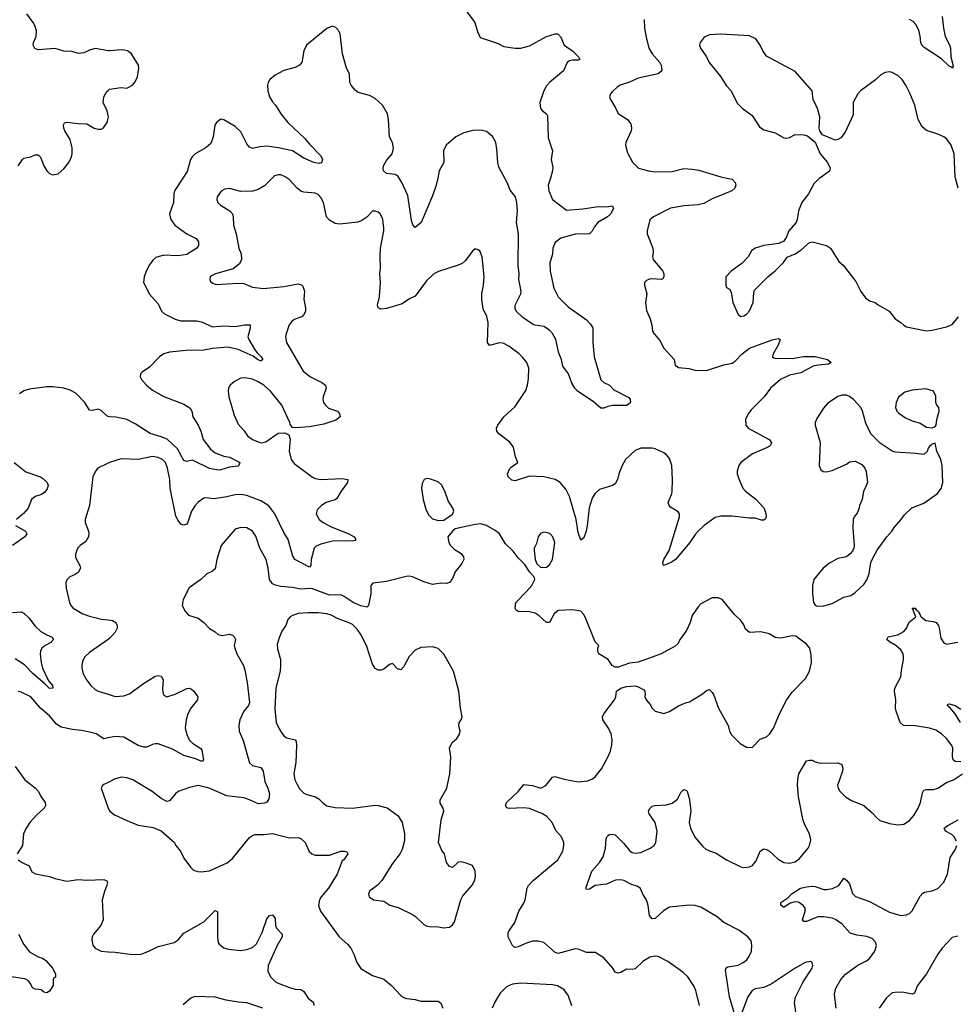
# Model space of a CAD drawing. Header units: inches. Extents: x 2057696 to 2160536, y 827480 to 1016834.
# Tile 340 of 422: x 2099381 to 2105938, y 974218 to 981109. Entities that reach past the tile are written whole.
import ezdxf

# ---------------------------------------------------------------- set-up
doc = ezdxf.new("R2010")
doc.units = ezdxf.units.IN
doc.header["$MEASUREMENT"] = 0
for name, color, linetype in [('C0997', 7, 'Continuous'), ('C0998', 7, 'Continuous'), ('C1907', 7, 'Continuous'), ('C1908', 7, 'Continuous')]:
    doc.layers.add(name, color=color, linetype=linetype)

msp = doc.modelspace()

# ---------------------------------------------------------------- linework, layer by layer
at = {"layer": 'C0997', "color": 5}
for points, elevation in [([(2100000, 978332.7), (2099990, 978336.8), (2099950, 978374), (2099930, 978382.4), (2099890, 978373.3), (2099870, 978375.4), (2099837.3, 978430), (2099774.5, 978494.5), (2099734.9, 978514.9), (2099689.8, 978529.8), (2099610, 978540.4), (2099570, 978540.4), (2099450, 978523.1), (2099410, 978511), (2099378.4, 978490)], 420), ([(2099342, 978010), (2099423.9, 977943.9), (2099526.8, 977910), (2099541.2, 977901.2), (2099573.4, 977870), (2099579.1, 977850), (2099573.8, 977826.2), (2099557.3, 977802.7), (2099533.2, 977786.8), (2099489.2, 977770.8), (2099464.4, 977750), (2099439.5, 977690), (2099408.2, 977651.8), (2099359.1, 977610)], 420), ([(2100000, 978004.8), (2099926.8, 977970), (2099910.4, 977949.6), (2099893.4, 977910), (2099870.4, 977710), (2099839.5, 977610), (2099838.7, 977590), (2099862.6, 977530), (2099865.7, 977510), (2099862.6, 977490), (2099842.6, 977457.4), (2099804.4, 977430), (2099788.2, 977411.8), (2099772, 977370), (2099770.4, 977350), (2099775.1, 977335.1), (2099800.7, 977290), (2099806.8, 977270), (2099790, 977239), (2099770, 977225.2), (2099730.7, 977209.3), (2099710.7, 977189.3), (2099704, 977170), (2099704.9, 977130), (2099730.3, 977030.3), (2099738, 977010), (2099754, 976990), (2099822, 976950), (2099870, 976933.8), (2099954.5, 976914.5), (2100000, 976907.9)], 440), ([(2099350.8, 977570), (2099420.7, 977530), (2099430.6, 977510), (2099417.3, 977490), (2099330.9, 977429.1)], 420), ([(2099330, 976960.2), (2099390, 976965.5), (2099410, 976955.6), (2099443.5, 976923.5), (2099490, 976863.7), (2099528, 976828), (2099570, 976803), (2099607.8, 976787.8), (2099616.5, 976770), (2099598, 976750), (2099558.7, 976730), (2099535.6, 976710), (2099526.2, 976690), (2099524.7, 976670), (2099530.2, 976610), (2099540.6, 976570), (2099583, 976483), (2099611.3, 976450), (2099612.9, 976430), (2099590, 976427.9), (2099559.2, 976459.2), (2099474.6, 976530), (2099414.8, 976594.8), (2099350, 976635.8)], 420), ([(2100000, 976770.7), (2099870, 976681.3), (2099836.4, 976650), (2099821.1, 976618.9), (2099814.9, 976590), (2099814.9, 976570), (2099825.3, 976530), (2099848.5, 976488.5), (2099879.5, 976450), (2099910, 976421.7), (2099930.8, 976410), (2100000, 976388.4)], 440), ([(2100000, 976082.1), (2099970, 976076.4), (2099915.1, 976110), (2099870, 976123.1), (2099814.5, 976134.5), (2099750, 976140.6), (2099670, 976158.5), (2099638.1, 976178.1), (2099590, 976236.4), (2099526.3, 976290), (2099458.4, 976370), (2099390, 976402.4), (2099370, 976407.3)], 440), ([(2099350, 975882.8), (2099417.3, 975790), (2099490, 975732.7), (2099510.2, 975710.2), (2099530.4, 975670), (2099558.4, 975630), (2099561.6, 975610), (2099552.7, 975590), (2099498.2, 975541.8), (2099452, 975490), (2099424.9, 975450), (2099406.7, 975410), (2099399.5, 975330), (2099363, 975270)], 440), ([(2100000, 975771.3), (2099970, 975756), (2099961, 975750), (2099951, 975730), (2099999.3, 975590), (2100000, 975588.8)], 460), ([(2099370, 975228.2), (2099397.3, 975210), (2099447.2, 975187.2), (2099465.7, 975145.7), (2099491.8, 975131.8), (2099590, 975112.2), (2099630, 975098.4), (2099710, 975080.4), (2099790, 975092.2), (2099850, 975087.2), (2099970, 975090.7), (2099990, 975082), (2099994.8, 975070), (2099990.8, 975050.8), (2099973.3, 975006.7), (2099958, 974950), (2099964.9, 974810), (2099948, 974770), (2099896.4, 974710), (2099887.2, 974690), (2099885.3, 974670), (2099891.8, 974631.8), (2099908.2, 974610), (2099951.3, 974590), (2100000, 974586.1)], 440), ([(2099373.4, 974710), (2099410, 974636), (2099450, 974586), (2099510, 974551), (2099541.4, 974541.4), (2099564.5, 974524.5), (2099610.6, 974470), (2099621, 974450), (2099631, 974430), (2099631.1, 974408.9), (2099618, 974402), (2099614, 974390), (2099614, 974350), (2099590, 974309), (2099570, 974299), (2099550, 974304), (2099530, 974319), (2099490, 974324), (2099470, 974334), (2099459.4, 974359.4), (2099442, 974382), (2099415.6, 974395.6), (2099322, 974410)], 420)]:
    msp.add_lwpolyline(points, dxfattribs=dict(at, elevation=elevation))
at = {"layer": 'C0998', "color": 5, "elevation": 420}
for points in [[(2100000, 980891.6), (2099910, 980908.2), (2099870, 980895.8), (2099830, 980875.8), (2099792.9, 980872.9), (2099745.4, 980885.4), (2099690, 980889.6), (2099630, 980906.3), (2099510, 980898.3), (2099487.6, 980907.6), (2099475.1, 980930), (2099478, 980950), (2099495.1, 980990), (2099497.3, 981030), (2099487.7, 981067.7), (2099475.8, 981090), (2099431.5, 981150)], [(2100000, 980439.3), (2099992.6, 980470), (2099964.7, 980530), (2099969.6, 980569.6), (2099980.5, 980590), (2099990, 980605.5), (2100000, 980613.5)], [(2099370, 980085.7), (2099399.7, 980130), (2099410, 980139), (2099459, 980150), (2099490, 980163.8), (2099510, 980162), (2099525.8, 980145.9), (2099550, 980084.9), (2099570, 980050.6), (2099590, 980033), (2099610, 980023.8), (2099650, 980030.4), (2099690, 980066), (2099725.1, 980110), (2099743.5, 980150), (2099747.4, 980170), (2099748.5, 980211.5), (2099734.6, 980270), (2099696.8, 980330), (2099689, 980350), (2099687, 980373), (2099693.6, 980386.4), (2099710, 980392.4), (2099790, 980382.7), (2099850, 980381.1), (2099902, 980350), (2099930, 980341.7), (2099950, 980342), (2099968.4, 980351.6), (2099992.6, 980390), (2100000, 980420.7)]]:
    msp.add_lwpolyline(points, dxfattribs=at)
at = {"layer": 'C1907', "color": 5}
for points, elevation in [([(2100523.5, 980000), (2100464.4, 979910), (2100459.1, 979890), (2100456.9, 979830), (2100430.3, 979750), (2100438.3, 979710), (2100466, 979670), (2100550, 979610.2), (2100616.4, 979576.4), (2100633.3, 979553.3), (2100632.2, 979527.8), (2100620.4, 979510), (2100550, 979466.6), (2100490, 979456.2), (2100390, 979460.3), (2100334.8, 979445.2), (2100313.8, 979426.2), (2100290, 979394), (2100266.5, 979350), (2100251.7, 979310), (2100248.5, 979270), (2100288.7, 979188.7), (2100350, 979121), (2100373, 979070), (2100393.4, 979050), (2100470, 979013.6), (2100510, 979001.8), (2100622, 979002), (2100654.2, 978994.2), (2100730, 978958.2), (2100810, 978965.3), (2100890, 978961.4), (2100953.9, 978973.9), (2100993.4, 978973.4), (2100994.3, 978950), (2100978.5, 978890), (2100983.9, 978870), (2101023.5, 978803.5), (2101040.2, 978780.2), (2101071.4, 978750), (2101083.8, 978730), (2101070, 978719.7), (2101045.1, 978730), (2101014.8, 978754.8), (2100910, 978800.8), (2100836.9, 978816.9), (2100730, 978806.6), (2100670, 978795.2), (2100547, 978793), (2100430, 978781.5), (2100390, 978769.7), (2100359.3, 978750), (2100290, 978677.6), (2100237.5, 978642.5), (2100226, 978630), (2100224, 978610), (2100233.4, 978590), (2100268.2, 978550), (2100310, 978514.9), (2100390, 978472.6), (2100530, 978418.9), (2100573.4, 978390), (2100587, 978370), (2100592.7, 978330), (2100630, 978270.7), (2100648.9, 978230), (2100665.5, 978170), (2100719.8, 978099.8), (2100750, 978078), (2100810, 978053.8), (2100850, 978046.4), (2100914.9, 978014.9), (2100921, 978010), (2100916, 977990), (2100910, 977985.2), (2100850, 977977.6), (2100790, 977957.4), (2100770, 977955.8), (2100710, 977968), (2100590, 978025.7), (2100550, 978016.3), (2100530, 978024.7), (2100486.3, 978106.3), (2100412.2, 978172.2), (2100370, 978190.6), (2100293.8, 978213.8), (2100190, 978280.2), (2100130, 978311.3), (2100053.2, 978326.8), (2100009, 978329), (2100000, 978332.7)], 420), ([(2101149.3, 980000), (2101093.6, 979946.4), (2101050, 979921.1), (2101012.4, 979907.6), (2100930, 979905.7), (2100850, 979928), (2100817.2, 979922.8), (2100790.3, 979909.7), (2100763.1, 979870), (2100762, 979850), (2100768.7, 979830), (2100786.4, 979810), (2100852.2, 979772.2), (2100870.4, 979750), (2100875.3, 979730), (2100876.5, 979670), (2100896.5, 979610), (2100914.2, 979510), (2100930.2, 979470), (2100934, 979430), (2100919.2, 979400.8), (2100875.2, 979364.8), (2100751.3, 979330), (2100723.4, 979316.6), (2100714.8, 979310), (2100710.8, 979290), (2100716.8, 979276.8), (2100730, 979264.9), (2100755.5, 979255.5), (2100910, 979264.9), (2100950, 979263.1), (2101010, 979235.8), (2101088.2, 979228.2), (2101230, 979242), (2101330, 979260.2), (2101353, 979253), (2101363.2, 979243.2), (2101373.6, 979210), (2101370, 979154), (2101382.7, 979090), (2101381.5, 979070), (2101372.9, 979047.1), (2101357.1, 979030), (2101303, 979010), (2101284.6, 978995.4), (2101267.3, 978972.7), (2101245.2, 978910), (2101242.7, 978890), (2101248.9, 978850), (2101365.3, 978650), (2101416.4, 978610), (2101496.3, 978570), (2101521.6, 978550), (2101526.7, 978530), (2101504.4, 978470), (2101502.4, 978450), (2101508.2, 978430), (2101521.6, 978410), (2101543, 978390), (2101604.9, 978370), (2101620.4, 978350), (2101623.8, 978330), (2101593.1, 978306.9), (2101510, 978278.5), (2101410, 978258.5), (2101312.9, 978252.9), (2101290, 978255.3), (2101275.1, 978275.1), (2101272, 978290), (2101216.4, 978410), (2101136.8, 978510), (2101090, 978550.7), (2101050, 978575.5), (2101010, 978592.9), (2100956.5, 978603.5), (2100930, 978600.5), (2100883.9, 978576.1), (2100854, 978550), (2100843, 978530), (2100840.4, 978510), (2100844.6, 978470), (2100881.4, 978341.4), (2100910, 978277.3), (2100951.2, 978231.2), (2100975.9, 978195.9), (2101010.4, 978170), (2101050, 978153.4), (2101071.7, 978148.3), (2101104.7, 978155.3), (2101190, 978214.4), (2101236.8, 978216.8), (2101264, 978204), (2101273.8, 978173.8), (2101268.2, 978090), (2101281.8, 978030), (2101302.7, 978002.7), (2101430, 977906.5), (2101450, 977896.9), (2101490, 977890.3), (2101638.4, 977898.4), (2101678, 977890), (2101676.3, 977870), (2101630.4, 977810), (2101601.1, 977758.9), (2101590, 977749.6), (2101526.8, 977730), (2101494, 977710), (2101462.3, 977677.7), (2101455.5, 977650), (2101478.4, 977610), (2101505.5, 977590), (2101560.4, 977560.4), (2101684.9, 977510), (2101721.6, 977490), (2101734.9, 977470), (2101730, 977463.7), (2101718, 977462), (2101570, 977458.3), (2101490, 977438.9), (2101455.8, 977424.2), (2101441.6, 977410), (2101420.4, 977330), (2101419.3, 977290), (2101410, 977278), (2101307.8, 977330), (2101293.6, 977353.6), (2101261.1, 977470), (2101230, 977520.5), (2101167.8, 977650), (2101125.8, 977705.8), (2101070, 977740.9), (2100970, 977779), (2100930, 977785.5), (2100890, 977784.6), (2100830, 977769), (2100757.2, 977757.2), (2100730, 977755.6), (2100690, 977762.6), (2100670, 977759.7), (2100630, 977733.3), (2100608.3, 977710), (2100584.1, 977670), (2100555.1, 977584.9), (2100550, 977577.2), (2100530, 977572.3), (2100510, 977579.3), (2100490, 977603.7), (2100474.4, 977634.4), (2100434.8, 977830), (2100430.7, 977890), (2100416.2, 977970), (2100400.4, 978010), (2100380.5, 978030), (2100350, 978045.1), (2100310, 978050.8), (2100209.7, 978029.7), (2100090, 978035.6), (2100010, 978009.6), (2100000, 978004.8)], 440), ([(2104331.7, 980000), (2104370, 979992.7), (2104390.8, 979970), (2104394, 979950), (2104388, 979930), (2104367.3, 979910), (2104230, 979854.6), (2104170, 979823.1), (2104130, 979812.3), (2104034.1, 979805.9), (2103938, 979790), (2103818.8, 979730), (2103792.8, 979707.2), (2103773.4, 979630), (2103773, 979610), (2103813, 979510), (2103816.3, 979483.7), (2103811, 979450), (2103816, 979430), (2103882.8, 979350), (2103891, 979330), (2103891.3, 979310), (2103884.7, 979295.3), (2103874, 979290), (2103810, 979295.1), (2103790, 979292.7), (2103770, 979284), (2103756, 979270), (2103754.8, 979250), (2103770.5, 979190), (2103762.4, 979130), (2103770, 979074), (2103795.9, 979015.9), (2103807.7, 978970), (2103810.6, 978930), (2103822, 978910), (2103862.6, 978862.6), (2103890.4, 978810), (2103962.8, 978730), (2103970.7, 978690), (2103994, 978674), (2104066.6, 978666.6), (2104110, 978656.3), (2104190, 978654.8), (2104310, 978694.4), (2104370, 978706), (2104390, 978719.5), (2104438.9, 978770), (2104490, 978810.2), (2104650, 978868.4), (2104690, 978877.3), (2104704.7, 978870), (2104690.4, 978830), (2104657.1, 978770), (2104650.8, 978750), (2104661.3, 978741.3), (2104677.1, 978737.1), (2104750, 978740.7), (2104790, 978737.3), (2104867.7, 978752.3), (2104950, 978752.7), (2105036, 978730), (2105062.8, 978710), (2105042.5, 978697.5), (2104971.7, 978691.7), (2104936.9, 978683.1), (2104850, 978637.2), (2104770, 978621.1), (2104708.3, 978591.7), (2104638, 978530), (2104594, 978470), (2104502.6, 978377.4), (2104481.6, 978350), (2104462, 978310), (2104464.9, 978270), (2104480.7, 978250), (2104627.3, 978170), (2104644.9, 978150), (2104638, 978130), (2104630, 978124.2), (2104610, 978111.6), (2104510.7, 978070), (2104430.8, 978010), (2104414.8, 977990), (2104404, 977950), (2104404.9, 977930), (2104415.2, 977895.2), (2104444.9, 977830), (2104462, 977810), (2104533.9, 977753.9), (2104591.9, 977691.9), (2104602.8, 977662.8), (2104607.3, 977632.7), (2104603.5, 977616.5), (2104590, 977605.2), (2104574.4, 977605.6), (2104530, 977620.9), (2104490, 977620.7), (2104366.2, 977633.8), (2104290, 977633.6), (2104250, 977624.5), (2104173.4, 977570), (2104130, 977529.4), (2104110, 977506.6), (2104073.7, 977450), (2103972.2, 977330), (2103950, 977313.6), (2103910, 977295.1), (2103888, 977290), (2103882.7, 977310), (2103889.6, 977330), (2103926.8, 977393.2), (2103999.6, 977630), (2104000.9, 977650), (2103990, 977665.2), (2103937.4, 977697.4), (2103927, 977710), (2103920.7, 977730), (2103946, 977790), (2103949.7, 977810.3), (2103951.9, 977888.1), (2103946.6, 977990), (2103930, 978038.4), (2103910, 978062.9), (2103890, 978077.6), (2103830, 978105.6), (2103810, 978109.6), (2103730, 978109.6), (2103690, 978094.5), (2103622.4, 978030), (2103598.7, 977990), (2103575.3, 977930), (2103567, 977890), (2103550, 977859.5), (2103531.4, 977848.6), (2103440.2, 977819.8), (2103406.7, 977790), (2103390, 977759.3), (2103368.1, 977691.9), (2103354.2, 977565.8), (2103346, 977530), (2103330, 977482.7), (2103310, 977465.2), (2103290, 977519.3), (2103277.3, 977610), (2103230, 977772), (2103203.5, 977823.5), (2103165.6, 977870), (2103130.7, 977890.7), (2103050, 977908.7), (2102950, 977914.5), (2102850, 977882.4), (2102826.6, 977886.6), (2102800.9, 977910), (2102797, 977930), (2102813.1, 977966.9), (2102822, 977978), (2102868.7, 978010), (2102853.2, 978050), (2102837.6, 978117.6), (2102811.3, 978151.3), (2102735.6, 978210), (2102721.6, 978230), (2102719.6, 978250), (2102727.6, 978270), (2102770, 978330.5), (2102850, 978401.6), (2102925.4, 978514.6), (2102936.3, 978550), (2102942.3, 978597.7), (2102944.4, 978670), (2102931.5, 978710), (2102904.1, 978744.1), (2102877, 978770), (2102804.7, 978824.7), (2102770, 978842), (2102750, 978846.6), (2102730, 978845.4), (2102670, 978829.5), (2102655.6, 978850), (2102659.8, 978990), (2102651.7, 979031.7), (2102626.2, 979086.2), (2102615.5, 979150), (2102615.3, 979190), (2102627.1, 979250), (2102632.6, 979312.6), (2102618, 979450), (2102602, 979490), (2102590, 979499), (2102570, 979504), (2102550, 979489), (2102498.9, 979421.1), (2102477.5, 979402.5), (2102450.2, 979389.8), (2102313.3, 979346.7), (2102280.5, 979330), (2102230, 979281), (2102150, 979174.5), (2102110, 979156.2), (2102059.1, 979120.9), (2101950, 979086.6), (2101910, 979083), (2101891.5, 979091.5), (2101885.4, 979110), (2101899.8, 979170), (2101908, 979270), (2101902.7, 979330), (2101907.9, 979372.1), (2101903.9, 979450), (2101907.1, 979510), (2101931.1, 979630), (2101931.1, 979650), (2101922.4, 979710), (2101915.1, 979730), (2101903.7, 979750), (2101890, 979762), (2101870, 979769.5), (2101850, 979769.3), (2101810, 979726), (2101776, 979704), (2101747.6, 979692.4), (2101622.3, 979677.7), (2101590, 979681.5), (2101550, 979705.4), (2101529.8, 979729.8), (2101508.6, 979830), (2101490, 979865.1), (2101470, 979886), (2101450, 979895.4), (2101370, 979902.3), (2101350, 979908.4), (2101322.4, 979930), (2101267.6, 979990), (2101253.5, 980000)], 440), ([(2102307.2, 980000), (2102296.3, 979950), (2102270, 979876), (2102192.2, 979690), (2102150, 979654), (2102132.5, 979672.5), (2102123.5, 979703.5), (2102097.9, 979877.9), (2102053.5, 979973.5), (2102037.3, 980000)], 420), ([(2103096.6, 980000), (2103080.9, 979950), (2103086, 979910), (2103110.4, 979850), (2103210, 979774.9), (2103324.5, 979784.5), (2103430, 979802), (2103490, 979798), (2103530, 979806), (2103539.1, 979790), (2103520.4, 979750), (2103495.5, 979730), (2103428.5, 979690), (2103403.2, 979656.8), (2103390, 979629.6), (2103370.2, 979609.8), (2103270, 979607.3), (2103170, 979579.7), (2103130.4, 979550), (2103113.4, 979510), (2103111.7, 979468.3), (2103091.8, 979408.2), (2103094, 979350), (2103120.2, 979230), (2103151.6, 979170), (2103219.8, 979099.8), (2103348.8, 979008.8), (2103377.5, 978977.5), (2103392.7, 978952.7), (2103392.4, 978850), (2103404, 978750), (2103450, 978587.7), (2103470, 978570.4), (2103510, 978550.6), (2103539.5, 978519.5), (2103645.2, 978465.2), (2103656, 978450), (2103657.3, 978430), (2103631.3, 978408.7), (2103532.2, 978407.8), (2103498, 978402), (2103470, 978389.2), (2103450, 978389.2), (2103396.4, 978436.4), (2103286, 978510), (2103266.6, 978530), (2103246.2, 978566.2), (2103222.9, 978630), (2103183.3, 978683.3), (2103174.3, 978730), (2103155.3, 978775.3), (2103134.9, 978870), (2103110, 978912.8), (2103090, 978935.8), (2103050, 978960.5), (2102990, 978969.8), (2102970, 978977.2), (2102903.8, 979023.8), (2102856, 979070), (2102848.7, 979090), (2102849.8, 979110), (2102889.8, 979190), (2102892.3, 979210), (2102876, 979290), (2102878, 979330), (2102870.5, 979390), (2102872.4, 979610), (2102859.9, 979690), (2102866.3, 979770), (2102861.5, 979830), (2102850.9, 979870), (2102815.5, 979915.5), (2102793.5, 979970), (2102777.1, 980000)], 420), ([(2104982.6, 980000), (2104981.1, 979998.9), (2104941.1, 979958.9), (2104904.4, 979890), (2104855.8, 979830), (2104832.4, 979770), (2104824.9, 979710), (2104816.3, 979690), (2104766, 979630), (2104750, 979588), (2104730, 979558), (2104696.9, 979543.1), (2104590, 979528.7), (2104530, 979508.7), (2104504.7, 979490), (2104481, 979450), (2104436.7, 979403.3), (2104362, 979350), (2104324.7, 979310), (2104324.7, 979250), (2104330, 979234), (2104350, 979222), (2104362, 979202), (2104374, 979130), (2104410, 979044.7), (2104430, 979030.8), (2104450, 979036.3), (2104470, 979048.2), (2104490, 979070.6), (2104516.3, 979130), (2104520.2, 979199.8), (2104524.8, 979215.2), (2104619, 979310), (2104670, 979350.8), (2104729, 979410), (2104753.6, 979446.4), (2104810, 979470.7), (2104850, 979496.3), (2104909.6, 979550.4), (2104930, 979553), (2105029, 979529), (2105058, 979510), (2105116.7, 979416.7), (2105146.8, 979390), (2105235.8, 979275.8), (2105270, 979206), (2105302, 979162), (2105330, 979142), (2105370, 979130.6), (2105392.2, 979112.2), (2105468.7, 979068.7), (2105510, 979016.3), (2105551, 978990), (2105571.3, 978970), (2105590, 978958.8), (2105730, 978930.7), (2105770, 978934.8), (2105810, 978946), (2105870, 978958.8), (2105910, 978976), (2105954, 979030)], 460), ([(2105952, 979930), (2105932.5, 980000)], 460), ([(2104141.5, 974210), (2104115.1, 974315.1), (2104102.3, 974342.3), (2104058.4, 974410), (2104022.5, 974442.5), (2103917.8, 974517.8), (2103850, 974552.1), (2103830, 974555.6), (2103792.4, 974547.6), (2103743, 974517), (2103690, 974466.6), (2103670, 974462.7), (2103630, 974464), (2103590, 974441.2), (2103570, 974435.3), (2103550, 974442), (2103534, 974470), (2103470, 974543.6), (2103410, 974579.6), (2103350, 974580.9), (2103290, 974604.5), (2103270, 974607), (2103150, 974573.6), (2103130, 974580.7), (2103050, 974649.6), (2103010, 974660.5), (2102970, 974658.9), (2102930, 974646.6), (2102870, 974619.6), (2102850, 974615.1), (2102839.3, 974619.3), (2102830, 974628.7), (2102801.3, 974690), (2102801.3, 974718.7), (2102804.5, 974730), (2102846.6, 974790), (2102874.5, 974870), (2102912.3, 974930), (2102920.4, 974950), (2102932.9, 975030), (2102944.2, 975050), (2102975, 975085), (2103149.4, 975230), (2103183.6, 975290), (2103191.2, 975330), (2103189.6, 975350.4), (2103174.3, 975390), (2103133.3, 975433.3), (2103109.8, 975490), (2103071.9, 975531.9), (2103040.5, 975550), (2102950, 975588.5), (2102910, 975593.6), (2102808.3, 975588.3), (2102792.3, 975592.3), (2102782.7, 975610), (2102789.4, 975630), (2102874, 975710), (2102910, 975757.1), (2102970, 975748.9), (2103030, 975730.3), (2103065.6, 975750), (2103110, 975808), (2103127.7, 975812.3), (2103192.8, 975792.8), (2103290, 975776.1), (2103357.2, 975782.8), (2103385.9, 975794.1), (2103409.7, 975810.3), (2103454.3, 975865.7), (2103497, 975943), (2103516.3, 975990), (2103526.7, 976033.3), (2103529.7, 976070), (2103521.6, 976110), (2103502.9, 976150), (2103464.2, 976210), (2103461.6, 976230), (2103470, 976250.7), (2103545.2, 976350), (2103554, 976370), (2103559, 976410), (2103589.6, 976430.4), (2103630, 976442), (2103690, 976446.8), (2103710, 976441), (2103750, 976418), (2103758, 976410), (2103761, 976390), (2103758, 976370), (2103766, 976350), (2103795.6, 976315.6), (2103810, 976291), (2103830.6, 976270.6), (2103890, 976254), (2103930, 976267.7), (2103993.4, 976306.6), (2104050, 976330.8), (2104070, 976334.8), (2104161.2, 976390), (2104190, 976414.8), (2104210, 976421), (2104230, 976401), (2104240.7, 976380.7), (2104273.7, 976290), (2104340.5, 976170), (2104350.6, 976130), (2104363.4, 976103.4), (2104424.1, 976044.1), (2104470, 976018.8), (2104510, 976016), (2104566.2, 976073.8), (2104610, 976090.4), (2104630, 976108.4), (2104657.7, 976150), (2104700.3, 976250), (2104750, 976346.4), (2104790, 976401.6), (2104882.5, 976497.5), (2104911.5, 976550), (2104925.6, 976610), (2104922.7, 976662.7), (2104911.8, 976710), (2104890, 976738), (2104815.5, 976795.5), (2104790, 976796), (2104710, 976779.3), (2104670, 976784), (2104628, 976810), (2104570, 976825.2), (2104490, 976821.2), (2104462.7, 976842.7), (2104450, 976874), (2104430, 976905.2), (2104385.4, 976945.4), (2104299, 977050), (2104270, 977063.7), (2104230, 977062.7), (2104150, 977021.2), (2104130, 976999), (2104090, 976939), (2104074.4, 976890), (2104046.7, 976830), (2104003, 976770), (2103990, 976742), (2103970, 976724), (2103871.3, 976670), (2103810, 976646.6), (2103710, 976613.2), (2103650, 976606), (2103570, 976578), (2103550, 976577.2), (2103530, 976588.7), (2103502, 976630), (2103435.3, 976670), (2103428, 976690), (2103428, 976710), (2103435.3, 976730), (2103410, 976755.3), (2103343.1, 976923.1), (2103328.4, 976948.4), (2103308.7, 976968.7), (2103250, 976977.6), (2103150, 976975.1), (2103123, 976950), (2103090, 976889.2), (2103070, 976889.2), (2103016.8, 976936.8), (2102990, 976954.3), (2102950, 976964.8), (2102870, 976968), (2102856.9, 976976.9), (2102849.6, 976990), (2102854.7, 977030), (2102930, 977106.7), (2102965.6, 977150), (2102987, 977190), (2102984.1, 977204.1), (2102950, 977244), (2102916.6, 977296.6), (2102870, 977342.9), (2102835.6, 977390), (2102781.4, 977441.4), (2102739.6, 977510), (2102710, 977535.1), (2102650, 977569.6), (2102610, 977579.5), (2102570, 977576), (2102430, 977545.2), (2102410, 977529), (2102378.8, 977490), (2102384.9, 977450), (2102397.3, 977430), (2102422.8, 977402.8), (2102472.1, 977372.1), (2102487.7, 977350), (2102490.7, 977330), (2102477.3, 977302.7), (2102430, 977245.2), (2102410, 977199), (2102390, 977169.3), (2102370, 977163.7), (2102330, 977166), (2102270, 977157), (2102210, 977175.1), (2102130.6, 977209.4), (2102110, 977213.3), (2102087.4, 977212.6), (2101950, 977176.3), (2101853.7, 977166.3), (2101838.8, 977150), (2101839.3, 977090), (2101822, 977010), (2101810, 976998), (2101770, 977006.2), (2101715.4, 977030), (2101652.7, 977072.7), (2101630, 977083), (2101550, 977081.2), (2101430, 977125.6), (2101410, 977128.1), (2101350, 977123.2), (2101290, 977135), (2101210, 977141.1), (2101170.6, 977150.6), (2101150, 977161), (2101128.6, 977190), (2101120.4, 977270), (2101105.7, 977330), (2101062.4, 977410), (2101034.5, 977494.5), (2101010, 977529.4), (2100970, 977551.8), (2100930, 977555.1), (2100890, 977543.7), (2100790.7, 977430), (2100760.2, 977330), (2100750, 977265.1), (2100730.6, 977250), (2100690, 977231.1), (2100648.4, 977190), (2100568, 977132), (2100524.4, 977050), (2100519.3, 977010), (2100538.4, 976970), (2100562, 976942), (2100630, 976920.2), (2100670.1, 976890.1), (2100710, 976848.2), (2100750, 976824), (2100770, 976806), (2100798.8, 976798.8), (2100850, 976807.3), (2100870, 976800.7), (2100882.8, 976790), (2100890.6, 976770), (2100882.8, 976730), (2100886, 976710), (2100902, 976670), (2100948, 976590), (2100957.2, 976557.2), (2100973.8, 976470), (2100988.8, 976331.2), (2100982, 976310), (2100950.2, 976269.8), (2100923.1, 976210), (2100914.9, 976170), (2100917, 976130), (2100945.2, 976065.2), (2100989.1, 975909.1), (2101010.3, 975890.3), (2101070, 975874.4), (2101085.3, 975850), (2101098, 975778), (2101118, 975730), (2101128.8, 975690), (2101125.1, 975654.9), (2101110, 975632.7), (2101094.6, 975625.4), (2101050, 975622), (2100989.2, 975650), (2100950, 975662.6), (2100830, 975678), (2100706.6, 975730), (2100630, 975748.4), (2100570, 975735.8), (2100490, 975706.6), (2100470.7, 975690), (2100430, 975641.2), (2100410, 975637.2), (2100370, 975658), (2100307.6, 975707.6), (2100173.2, 975790), (2100130, 975802.4), (2100090, 975807.6), (2100045.5, 975794.5), (2100000, 975771.3)], 460), ([(2105970, 975915.6), (2105930, 975918.4), (2105917, 975930), (2105912.9, 975952.9), (2105913.7, 976010), (2105908, 976030), (2105870, 976078.7), (2105835.6, 976110), (2105795.7, 976135.7), (2105750, 976150.7), (2105650, 976166.6), (2105569.4, 976170), (2105545.7, 976190), (2105517.3, 976270), (2105512.1, 976290), (2105515.8, 976350), (2105506.3, 976410), (2105507.6, 976430), (2105549.5, 976510), (2105553.6, 976553.6), (2105569.7, 976630), (2105568.5, 976650), (2105565.4, 976670), (2105550, 976699.5), (2105514.5, 976730), (2105470, 976754.5), (2105452.3, 976770), (2105461.2, 976790), (2105530, 976804.9), (2105570, 976827.6), (2105589.8, 976850), (2105608.4, 976891.6), (2105655.4, 976930), (2105638.7, 976970), (2105639.1, 976979.1), (2105630, 976990.8), (2105650, 976990.3), (2105658, 976978), (2105670.2, 976970), (2105692.7, 976930), (2105724.3, 976904.3), (2105777.2, 976897.2), (2105798, 976890), (2105812.7, 976870), (2105819.3, 976850), (2105830, 976781), (2105850, 976748.2), (2105870, 976739.5), (2105950, 976753)], 440), ([(2100000, 976907.9), (2100030, 976903.5), (2100053.7, 976890), (2100063.8, 976870), (2100063.2, 976850), (2100050, 976822.3), (2100010, 976777.6), (2100000, 976770.7)], 440), ([(2100000, 976388.4), (2100050, 976372.7), (2100110, 976377.6), (2100149, 976391), (2100241, 976459), (2100330, 976513.7), (2100350, 976519.3), (2100370, 976514.8), (2100384.9, 976490), (2100381.6, 976421.6), (2100384.9, 976390), (2100390, 976381), (2100410, 976370.7), (2100470, 976388.4), (2100550, 976428.5), (2100570, 976430.3), (2100583.7, 976423.7), (2100599.1, 976410), (2100628.2, 976370), (2100626, 976350), (2100578, 976290), (2100557, 976250), (2100545.7, 976210), (2100538.9, 976150), (2100550, 976107.3), (2100567.4, 976070), (2100590, 976045.8), (2100649.1, 976009.1), (2100656.1, 975996.1), (2100668, 975930), (2100659.6, 975920.4), (2100650, 975919.7), (2100614.9, 975934.9), (2100530, 975958.3), (2100450, 976003.1), (2100350, 976039.8), (2100330, 976042), (2100310, 976036.9), (2100270, 976016.9), (2100250, 976016.8), (2100210, 976029.8), (2100110, 976087), (2100050, 976091.5), (2100000, 976082.1)], 440), ([(2105968.9, 976190), (2105930.9, 976250.9), (2105894.2, 976294.2), (2105874, 976310), (2105880.9, 976319.1), (2105890, 976320.7), (2105930.4, 976310), (2105970, 976282.7)], 420), ([(2104390, 974137.2), (2104349.8, 974270), (2104322.8, 974457.2), (2104326.9, 974473.1), (2104339.1, 974480.9), (2104410, 974491.8), (2104446.6, 974510), (2104471.2, 974530), (2104486.3, 974550), (2104503.5, 974590), (2104507.6, 974630), (2104501.3, 974661.3), (2104478, 974690), (2104416.8, 974736.8), (2104311.5, 974791.5), (2104264.8, 974830), (2104150, 974896.8), (2104110, 974909), (2104070, 974911.5), (2103930, 974898.4), (2103887.3, 974872.7), (2103830, 974818.4), (2103810, 974815.1), (2103790, 974839), (2103780.4, 974910), (2103769.7, 974950), (2103744.7, 974990), (2103728, 975028), (2103704.7, 975044.7), (2103670, 975055.1), (2103610, 975084.7), (2103590, 975089.7), (2103553.3, 975086.7), (2103490, 975059.5), (2103410.5, 975049.5), (2103370, 975023.7), (2103350, 975021.2), (2103343.7, 975030), (2103387.1, 975150), (2103440.4, 975210), (2103466, 975250), (2103482.7, 975310), (2103487.3, 975372.7), (2103491.8, 975390), (2103500.1, 975399.9), (2103510, 975406.4), (2103530, 975408.8), (2103550, 975403.7), (2103610, 975343.6), (2103650, 975294.9), (2103670, 975281.6), (2103690, 975276.8), (2103730, 975280.2), (2103795.6, 975310), (2103822, 975330), (2103833.7, 975350), (2103843.1, 975430), (2103829.7, 975490), (2103787.8, 975550), (2103782.9, 975570), (2103790, 975586), (2103810, 975604.9), (2103828, 975610), (2103910, 975613), (2103950, 975624.9), (2103985.3, 975654.7), (2104010, 975701), (2104030, 975720.7), (2104050, 975714.8), (2104053, 975710), (2104070.3, 975650.3), (2104079.1, 975570), (2104068.2, 975490), (2104078, 975450), (2104108.6, 975388.6), (2104163.2, 975323.2), (2104184.8, 975304.8), (2104211.3, 975291.3), (2104256.8, 975276.8), (2104330, 975228.9), (2104430, 975179.5), (2104450, 975175.3), (2104490, 975179.5), (2104511.8, 975190), (2104538, 975222), (2104566, 975290), (2104590, 975306.7), (2104610, 975302), (2104630, 975288.7), (2104690, 975232.9), (2104730, 975210.3), (2104770, 975205.2), (2104810, 975214.4), (2104841.1, 975238.9), (2104900.5, 975310), (2104911.5, 975330), (2104920.5, 975370), (2104911.3, 975410), (2104879.1, 975470), (2104865.5, 975505.5), (2104833.1, 975670), (2104827.3, 975752.7), (2104828.4, 975791.6), (2104835.6, 975830), (2104890, 975921), (2104910, 975927.3), (2104930, 975925.5), (2104950, 975914.4), (2104985.8, 975905.8), (2105108.5, 975908.5), (2105136, 975896), (2105144.4, 975870), (2105141.3, 975850), (2105107.3, 975750), (2105111, 975730), (2105122.8, 975710), (2105162.8, 975670), (2105203.9, 975643.9), (2105290.3, 975610.3), (2105350, 975558.8), (2105382, 975522), (2105404.1, 975504.1), (2105470, 975484), (2105530, 975473.4), (2105570, 975479.1), (2105610, 975504), (2105641.1, 975538.9), (2105671.3, 975590), (2105687.6, 975630), (2105701.7, 975698.3), (2105710, 975716.3), (2105730, 975722.4), (2105777.7, 975722.3), (2105810, 975730.4), (2105869.8, 975770.2), (2105919.3, 975790), (2105982.7, 975830)], 440), ([(2100000, 975588.8), (2100010.6, 975570), (2100043.6, 975543.6), (2100130, 975505.3), (2100210, 975472.7), (2100314.7, 975454.7), (2100371.8, 975431.8), (2100463.8, 975350), (2100472.3, 975332.3), (2100507.3, 975290), (2100530, 975241), (2100576.7, 975176.7), (2100597.1, 975157.1), (2100626.9, 975146.9), (2100650, 975144.6), (2100710, 975153.1), (2100832.4, 975207.6), (2100870, 975237.6), (2100990, 975384.9), (2101010, 975399.3), (2101030, 975406.4), (2101090, 975406.7), (2101150, 975414.4), (2101270, 975383.7), (2101330, 975384.9), (2101350, 975379.5), (2101378.7, 975350), (2101407, 975287), (2101426.8, 975270), (2101450, 975262.4), (2101550, 975261.6), (2101630, 975290.4), (2101654, 975290), (2101670, 975284.7), (2101678.8, 975270), (2101650.4, 975230), (2101638, 975222), (2101604.2, 975130), (2101542.6, 975030), (2101490.3, 974970), (2101478.9, 974950), (2101472.9, 974910), (2101486, 974870), (2101616.3, 974690), (2101677.7, 974637.7), (2101699.1, 974610), (2101720.5, 974570), (2101741.6, 974510), (2101769, 974469), (2101850, 974420.5), (2101930, 974393), (2101984.9, 974350), (2102050, 974278.8), (2102070, 974266.8), (2102090, 974258.8), (2102150, 974250.6), (2102190, 974239.1), (2102310, 974239.3), (2102330, 974226.8), (2102342.4, 974190)], 460), ([(2105939.7, 975359.7), (2105924.4, 975390), (2105906.1, 975406.1), (2105862.9, 975430), (2105854, 975450), (2105878, 975470), (2105950.9, 975509.1)], 420), ([(2105096.8, 974190), (2105086.3, 974290), (2105094.5, 974330), (2105130, 974392), (2105161.7, 974430), (2105250, 974492.6), (2105310, 974521.7), (2105330, 974538.9), (2105368.7, 974590), (2105380.7, 974630), (2105373.6, 974653.6), (2105350, 974677.8), (2105312.9, 974692.9), (2105240.9, 974700.9), (2105195.6, 974715.6), (2105138.5, 974778.5), (2105091.5, 974811.5), (2105070, 974820.2), (2105009.3, 974830.7), (2104969.3, 974830.7), (2104890, 974798.4), (2104870, 974797.2), (2104860.9, 974810), (2104880.5, 974870), (2104879.7, 974890), (2104866, 974910), (2104834, 974934), (2104810, 974936.3), (2104774.2, 974925.8), (2104730, 974895.3), (2104709, 974911), (2104709.3, 974930.7), (2104757.7, 974962.3), (2104790, 974993.1), (2104847.6, 975030), (2104890, 975040.2), (2104930, 975043.8), (2104950, 975042), (2105010, 975022.7), (2105030, 975020.9), (2105071, 975029), (2105115.1, 975050), (2105150, 975101), (2105170, 975087.7), (2105190, 975060.7), (2105212.4, 974992.4), (2105232.2, 974972.2), (2105330, 974936.9), (2105470, 974863.8), (2105550, 974840.2), (2105590, 974843.8), (2105610, 974853.8), (2105630, 974873.1), (2105685.3, 974974.7), (2105703.3, 974996.7), (2105716.6, 975003.4), (2105770, 975011.4), (2105810, 975028.3), (2105850, 975073.4), (2105876.8, 975130), (2105894.5, 975245.5), (2105930, 975298), (2105942.5, 975330)], 420), ([(2100000, 974586.1), (2100050, 974582), (2100170, 974565.5), (2100230, 974569.4), (2100285.6, 974590), (2100350, 974623.6), (2100462.7, 974650), (2100490, 974668.5), (2100530, 974715.8), (2100670, 974795.8), (2100750, 974874.8), (2100766, 974866), (2100765.4, 974685.4), (2100770, 974651.3), (2100778.3, 974638.3), (2100810, 974613), (2100843.6, 974603.6), (2100930, 974594.3), (2100970, 974601.5), (2101010, 974616.5), (2101037.7, 974642.3), (2101079.4, 974720.6), (2101110, 974816.3), (2101130, 974839.1), (2101150, 974844), (2101170, 974818), (2101172, 974770), (2101178.4, 974750), (2101219.5, 974710), (2101217.4, 974690), (2101182.2, 974630), (2101120.2, 974490), (2101117.3, 974450), (2101136.5, 974410), (2101170, 974377.6), (2101190, 974365.6), (2101270, 974334.9), (2101310, 974323.1), (2101350, 974321.3), (2101370, 974308.2), (2101400.2, 974260.2), (2101437.1, 974230), (2101440.4, 974210)], 440), ([(2105950, 974695.1), (2105910, 974684.5), (2105840.2, 974610), (2105809, 974570), (2105728.8, 974431.2), (2105665.8, 974350), (2105644.6, 974295.4), (2105630, 974289.8), (2105570, 974301.5), (2105530, 974304.2), (2105490, 974298), (2105450, 974263.9), (2105398, 974190)], 420), ([(2104818.9, 974130), (2104806.3, 974230), (2104812.7, 974267.3), (2104865.7, 974374.3), (2104929.4, 974470), (2104934.5, 974490), (2104929.3, 974509.3), (2104916.6, 974516.6), (2104881, 974510), (2104810, 974471.3), (2104641.1, 974358.9), (2104590, 974336.4), (2104530, 974326), (2104510, 974314), (2104479.6, 974270), (2104430, 974142.7)], 440), ([(2103247.4, 974207.4), (2103221.3, 974281.3), (2103190, 974322), (2103147.2, 974347.2), (2103110, 974353.6), (2102890, 974366), (2102830, 974358.5), (2102790, 974339.7), (2102743.8, 974296.2), (2102710, 974238.7), (2102689.3, 974190)], 480), ([(2101083.7, 974190), (2100970, 974228.6), (2100910, 974232.3), (2100826.7, 974246.7), (2100750, 974267.6), (2100606.8, 974273.2), (2100579.4, 974260.6), (2100525.2, 974214.8)], 440)]:
    msp.add_lwpolyline(points, dxfattribs=dict(at, elevation=elevation))
for points, elevation in [([(2105139, 978481), (2105108.7, 978471.3), (2105036.7, 978423.3), (2105007.7, 978390), (2104961.3, 978318.7), (2104950.5, 978290), (2104950.5, 978270), (2104984.2, 978150), (2104977.3, 977990), (2104990, 977958), (2105006.8, 977946.8), (2105030, 977944.9), (2105070, 977953), (2105170, 977997.3), (2105190, 978013.4), (2105230, 978019.1), (2105276.8, 977996.8), (2105298, 977970), (2105307.1, 977947.1), (2105315.5, 977870), (2105300.7, 977830), (2105288, 977810), (2105279.1, 977750), (2105260.7, 977710), (2105258.8, 977690), (2105244.5, 977655.5), (2105224, 977630), (2105217.3, 977610), (2105214.8, 977550), (2105222.8, 977430), (2105221, 977410), (2105210.8, 977390), (2105196, 977370), (2105170, 977349.2), (2105110, 977337.2), (2105050, 977305.2), (2105006, 977270), (2104940.7, 977190), (2104930.7, 977150), (2104930.8, 977090), (2104938.8, 977030), (2104950, 977011.3), (2104964, 977004), (2105010, 977006), (2105070, 977022.8), (2105150, 977066.8), (2105200.2, 977079.8), (2105230, 977101), (2105290, 977156), (2105311.9, 977188.1), (2105329.2, 977230), (2105340.7, 977310), (2105355.4, 977344.6), (2105384.7, 977395.3), (2105451.5, 977488.5), (2105490, 977531), (2105504.2, 977555.8), (2105550, 977607.7), (2105575.4, 977644.6), (2105627.3, 977692.7), (2105710, 977726), (2105807.3, 977792.7), (2105831.9, 977828.1), (2105845.1, 977870), (2105838.9, 977990), (2105829.6, 978030), (2105802.7, 978090), (2105790, 978146), (2105770, 978138), (2105750, 978122), (2105741, 978110), (2105733.7, 978086.3), (2105710, 978065.2), (2105653.3, 978073.3), (2105510, 978081.6), (2105490, 978089.6), (2105405.8, 978145.8), (2105339.3, 978210), (2105304.5, 978284.5), (2105281.5, 978370), (2105270, 978394), (2105217.6, 978450), (2105190, 978471.2), (2105170, 978480.5)], 460), ([(2105725.6, 978525.6), (2105630, 978517), (2105578.8, 978501.2), (2105533.2, 978466.8), (2105517.3, 978430), (2105513.7, 978393.7), (2105522.8, 978370), (2105535.9, 978355.9), (2105583.4, 978323.4), (2105630, 978302), (2105685.2, 978285.2), (2105730, 978258), (2105770, 978252), (2105790, 978262), (2105798, 978270), (2105801.2, 978310), (2105819.3, 978370), (2105815.1, 978395.1), (2105802, 978410), (2105794, 978430), (2105794.6, 978474.6), (2105778, 978510)], 460), ([(2102230, 977897.2), (2102212, 977890), (2102198, 977862), (2102193, 977830), (2102206, 977750), (2102223.8, 977683.8), (2102243.8, 977643.8), (2102270, 977614.8), (2102310, 977602.8), (2102350, 977606), (2102411.8, 977648.2), (2102419.3, 977670), (2102412.7, 977690), (2102381, 977741), (2102356.3, 977810), (2102333.1, 977853.1), (2102310, 977874), (2102250, 977895.1)], 460), ([(2103050, 977521.2), (2103027.5, 977512.5), (2103010.6, 977489.4), (2102998, 977442), (2102982.8, 977410), (2102983.5, 977396.5), (2102990.8, 977330), (2103001.4, 977301.4), (2103030, 977276), (2103070, 977277.3), (2103090, 977294), (2103110, 977331.3), (2103126.6, 977450), (2103112.3, 977490), (2103094, 977510), (2103077.5, 977517.5)], 460), ([(2101398.6, 976958.6), (2101330, 976953.5), (2101290, 976939.8), (2101275.3, 976930), (2101258.9, 976910), (2101243.1, 976870), (2101216.1, 976830), (2101196.7, 976783.3), (2101184.4, 976735.6), (2101184.7, 976704.7), (2101206.5, 976630), (2101206.9, 976590), (2101203.5, 976550), (2101174.4, 976430), (2101166.5, 976286.5), (2101176.5, 976190), (2101194, 976150), (2101215.6, 976115.6), (2101233.5, 976093.5), (2101250, 976081.8), (2101309.1, 976069.1), (2101316.9, 976056.9), (2101319.8, 976030), (2101313.1, 975910), (2101299.3, 975830), (2101307.5, 975790), (2101321.3, 975761.3), (2101342.8, 975722.8), (2101370, 975695.2), (2101390, 975685.5), (2101450.6, 975670), (2101475, 975655), (2101504.7, 975624.7), (2101530, 975608.1), (2101590, 975596.1), (2101710, 975591.7), (2101870, 975611.4), (2101890.2, 975610.2), (2101953, 975593), (2102030, 975537), (2102058.5, 975490), (2102075.6, 975410), (2102074.7, 975365.3), (2102058.5, 975301.5), (2102045.5, 975274.5), (2101990, 975202.7), (2101915.2, 975084.8), (2101882.8, 975050), (2101830.6, 975010), (2101822.4, 974990), (2101828.4, 974970), (2101858, 974950), (2101930, 974939.1), (2101972.3, 974912.3), (2102030, 974894.9), (2102130, 974846), (2102151.5, 974831.5), (2102210, 974775.5), (2102227, 974767), (2102250, 974761.6), (2102310, 974760.3), (2102350, 974752.2), (2102390, 974758), (2102410, 974774), (2102424.4, 974795.6), (2102469.7, 974950.3), (2102482.3, 974977.7), (2102550, 975054.8), (2102567.6, 975090), (2102571.8, 975111.8), (2102569.6, 975149.6), (2102550, 975189), (2102506.8, 975206.8), (2102470, 975216), (2102450, 975213.2), (2102410, 975175.3), (2102390, 975182), (2102369, 975210), (2102354, 975270), (2102335.5, 975295.5), (2102312.7, 975350), (2102332, 975510), (2102349.4, 975570), (2102346, 975590), (2102325.1, 975625.1), (2102324.7, 975650), (2102371.8, 975730), (2102391.8, 975830), (2102399, 975950), (2102389, 976010), (2102408.7, 976050), (2102440.7, 976079.3), (2102456.9, 976103.1), (2102464.7, 976130), (2102456.2, 976170), (2102457, 976190), (2102471.1, 976208.9), (2102478.9, 976230), (2102466.9, 976290), (2102455.8, 976410), (2102416.9, 976550), (2102350, 976669.5), (2102310, 976709.3), (2102270, 976719.3), (2102190, 976715.6), (2102150, 976697.6), (2102107.5, 976652.5), (2102070, 976581.2), (2102050, 976559.3), (2102026.7, 976566.7), (2101990, 976604), (2101970, 976597.2), (2101930, 976564.2), (2101910, 976557.6), (2101890, 976557.6), (2101870, 976567.3), (2101850, 976599.3), (2101809, 976729), (2101770, 976805.4), (2101744.6, 976844.6), (2101710, 976876.1), (2101688.4, 976888.4), (2101610, 976916.2), (2101561.9, 976941.9), (2101530, 976951.8), (2101470, 976958.5)], 480)]:
    msp.add_lwpolyline(points, close=True, dxfattribs=dict(at, elevation=elevation))
at = {"layer": 'C1908', "color": 5}
for points, elevation in [([(2102505.5, 981170), (2102568.4, 981090), (2102586.6, 981026.6), (2102604.9, 980984.9), (2102730, 980941.6), (2102770, 980920.4), (2102849.6, 980910.4), (2102890, 980910.4), (2102950, 980926.7), (2103069, 980990), (2103130, 981010.4), (2103148.7, 981008.7), (2103170, 980985.5), (2103193.7, 980930), (2103250, 980891.5), (2103292.2, 980850), (2103302.8, 980830), (2103290, 980824.7), (2103250, 980826.4), (2103230, 980821.5), (2103214.9, 980810), (2103188.8, 980750), (2103090.2, 980670), (2103070, 980646.6), (2103049.3, 980610), (2103021.8, 980530), (2103026.8, 980486.8), (2103040.4, 980470), (2103070.2, 980450.2), (2103076.2, 980436.2), (2103081.3, 980281.3), (2103111, 980190), (2103102, 980130), (2103113.4, 980073.4), (2103112.2, 980050), (2103096.6, 980000)], 420), ([(2103752.4, 981110), (2103756.4, 981050), (2103766.9, 980986.9), (2103786.7, 980910), (2103808.4, 980870), (2103861.6, 980810), (2103872.7, 980790), (2103877.1, 980750), (2103850.2, 980729.8), (2103710, 980700.4), (2103650, 980671.5), (2103586, 980650), (2103563.9, 980636.1), (2103530, 980603.7), (2103518, 980590), (2103510.4, 980570), (2103517.1, 980550), (2103553, 980493), (2103571.5, 980451.5), (2103636.3, 980410), (2103659, 980379), (2103664, 980350), (2103660.8, 980330), (2103624.2, 980250), (2103622, 980230), (2103635.9, 980175.9), (2103671.3, 980111.3), (2103713, 980070), (2103782.8, 980050), (2103830, 980044.8), (2103950, 980047), (2104030, 980067), (2104090, 980063.8), (2104135.9, 980055.9), (2104290, 980008), (2104331.7, 980000)], 440), ([(2105839, 981130), (2105848, 981050), (2105860.8, 980990), (2105890, 980933.4), (2105896.9, 980910), (2105900.5, 980850), (2105915.3, 980784.7), (2105911, 980769), (2105899.3, 980779.3), (2105890, 980781.2), (2105835.6, 980835.6), (2105713.7, 980913.7), (2105697, 980930), (2105689.6, 980950), (2105685.6, 980994.4), (2105675.2, 981035.2), (2105654.9, 981074.9), (2105636, 981096), (2105611.1, 981111.1)], 440), ([(2102037.3, 980000), (2102030, 980012), (2102019.8, 980019.8), (2102010, 980024.7), (2101950, 980031.6), (2101928.2, 980050), (2101926.2, 980070), (2101930.9, 980090), (2101950, 980122.6), (2101987.6, 980170), (2101996.8, 980210), (2101989.8, 980249.8), (2101969.9, 980289.9), (2101963.7, 980410), (2101955.7, 980450), (2101920.3, 980510), (2101870, 980556.4), (2101830, 980579.1), (2101750, 980599.7), (2101730, 980615.1), (2101702, 980650), (2101692.8, 980670), (2101689.6, 980730), (2101669.6, 980770), (2101640.4, 980870), (2101623.6, 981010), (2101612.5, 981032.5), (2101594, 981054), (2101570, 981062.4), (2101530, 981048.2), (2101388.8, 980930), (2101368.9, 980890), (2101356.4, 980810), (2101339.1, 980790), (2101310, 980775.1), (2101230, 980754), (2101170, 980719.6), (2101132.7, 980690), (2101119.5, 980670), (2101114.9, 980650), (2101117.4, 980610), (2101130.3, 980570), (2101150, 980533.4), (2101171.4, 980511.4), (2101208.7, 980450), (2101257.4, 980390), (2101377.7, 980277.7), (2101410, 980237.4), (2101490, 980154.9), (2101500.3, 980130), (2101493.3, 980106.7), (2101476.5, 980103.5), (2101441.2, 980110), (2101370, 980139.8), (2101291, 980191), (2101190, 980212.8), (2101110, 980223.2), (2101061.3, 980218.7), (2101010, 980206.9), (2100990, 980215.8), (2100970, 980239.7), (2100930, 980322.9), (2100890, 980360.5), (2100810, 980407.3), (2100790, 980411.6), (2100759.1, 980390), (2100746.7, 980370), (2100735.8, 980290), (2100718, 980242), (2100686.7, 980213.3), (2100610, 980169.7), (2100587.4, 980150), (2100576, 980130), (2100553.8, 980046.2), (2100523.5, 980000)], 420), ([(2105932.5, 980000), (2105929.8, 980010), (2105922.6, 980170), (2105903, 980230), (2105871.7, 980271.7), (2105850, 980289.7), (2105810, 980308.2), (2105730, 980332.3), (2105698.3, 980358.3), (2105672.3, 980410), (2105647.8, 980510), (2105613.4, 980593.4), (2105585.6, 980650), (2105559.6, 980690), (2105530, 980717.6), (2105490, 980738.7), (2105470, 980742.9), (2105440.4, 980739.6), (2105410, 980722.7), (2105372.3, 980687.7), (2105268.7, 980611.3), (2105248, 980590), (2105215.5, 980530), (2105216.7, 980443.3), (2105159.2, 980320.8), (2105130, 980282.7), (2105110, 980269.4), (2105090, 980266), (2105002.7, 980302.7), (2104982, 980330), (2104979, 980350), (2104982, 980430), (2104967, 980487), (2104937.2, 980550), (2104929, 980610), (2104914, 980630), (2104810, 980745.1), (2104610, 980853.2), (2104582.7, 980890), (2104566, 980930), (2104535.3, 980975.3), (2104490, 980995.6), (2104290, 981008.3), (2104210, 981003.6), (2104173.8, 980986.2), (2104144, 980950), (2104140.7, 980930), (2104147.7, 980910), (2104188.4, 980850), (2104207, 980810), (2104290.7, 980710), (2104328.1, 980648.1), (2104361, 980610), (2104404.5, 980524.5), (2104438, 980490), (2104510, 980438.8), (2104559.3, 980359.3), (2104590, 980339.1), (2104670, 980317.1), (2104730, 980283.1), (2104750, 980280.4), (2104770, 980284.4), (2104810, 980306), (2104870, 980304), (2104895.9, 980295.9), (2104950, 980252), (2104984.9, 980170), (2105035.5, 980110), (2105054.9, 980070), (2105050, 980049.4), (2104982.6, 980000)], 460), ([(2100000, 980613.5), (2100010, 980621.6), (2100090, 980633.4), (2100130, 980630.6), (2100170, 980650.6), (2100190, 980674), (2100205.1, 980710), (2100215.6, 980770), (2100212, 980790), (2100163.6, 980870), (2100136, 980890), (2100114.7, 980894.7), (2100090, 980897.2), (2100010, 980889.8), (2100000, 980891.6)], 420), ([(2100000, 980420.7), (2100002.3, 980430), (2100000, 980439.3)], 420), ([(2102777.1, 980000), (2102735.7, 980075.7), (2102727.2, 980110), (2102722.4, 980202.4), (2102713.2, 980250), (2102690, 980290.7), (2102650, 980327.3), (2102614.5, 980334.5), (2102553.8, 980333.8), (2102490, 980318.1), (2102433.4, 980290), (2102366.9, 980230), (2102347.2, 980190), (2102350.1, 980110), (2102318, 980050), (2102307.2, 980000)], 420), ([(2101253.5, 980000), (2101239.5, 980010), (2101210, 980022.3), (2101190, 980023.1), (2101165, 980015), (2101149.3, 980000)], 440)]:
    msp.add_lwpolyline(points, dxfattribs=dict(at, elevation=elevation))

doc.saveas('drawing.dxf')
